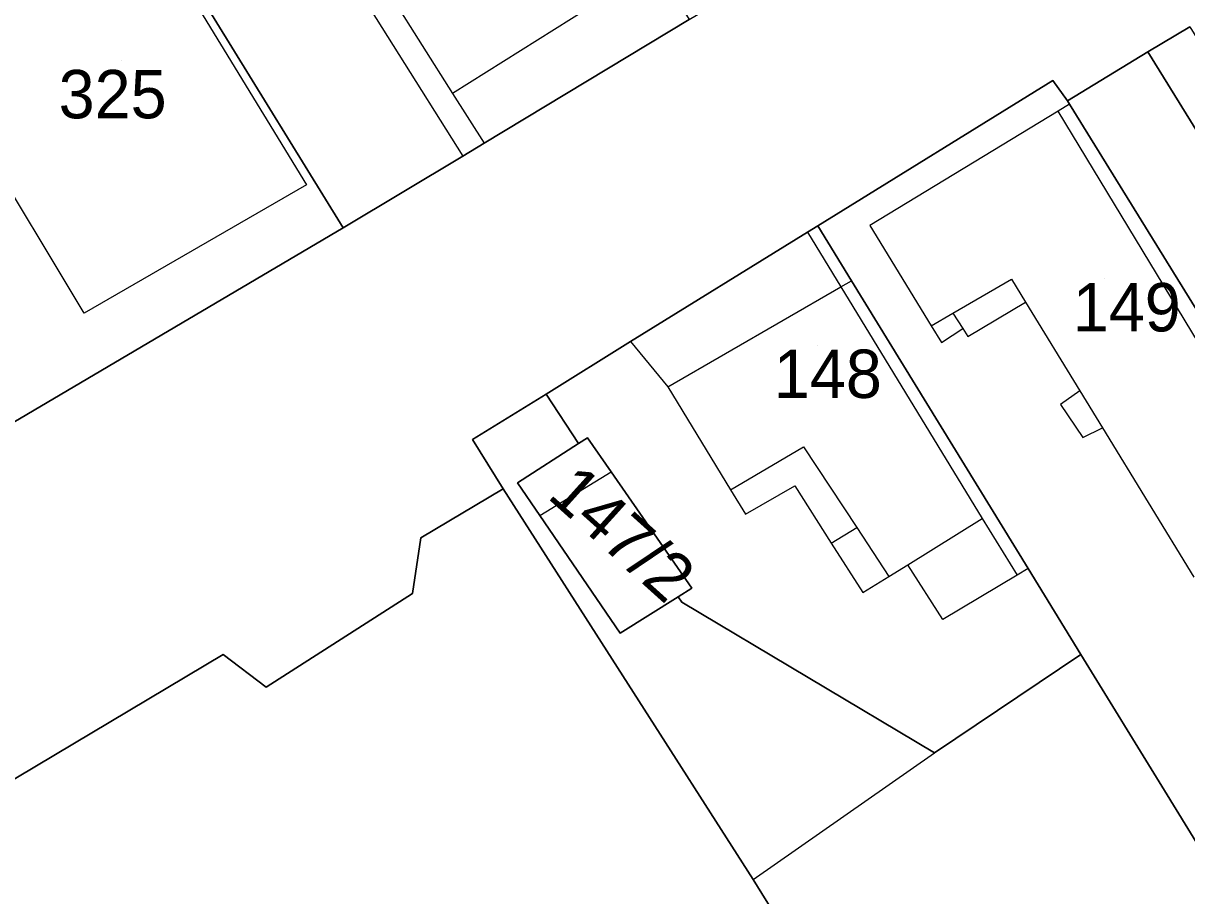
# Model space of a CAD drawing. Extents: x -263943 to -261149, y -1236934 to -1230686.
# Drawn here: x -262592.15 to -262544.07, y -1235781.03 to -1235744.96 of the extents above; entities that cross this region are included whole.
import ezdxf

# ---------------------------------------------------------------- set-up
doc = ezdxf.new("R2010")
doc.units = 0
for name, color, linetype in [('body_kn', 7, 'Continuous'), ('kladpar_druhypozemkov', 7, 'Continuous'), ('kladpar_hranice', 7, 'Continuous'), ('kladpar_parcelnecisla', 7, 'Continuous'), ('kladpar_plochy', 7, 'Continuous'), ('zappar_hrandruhpozemk', 7, 'Continuous')]:
    doc.layers.add(name, color=color, linetype=linetype)

msp = doc.modelspace()

# ---------------------------------------------------------------- linework, layer by layer
at = {"layer": 'body_kn'}
for p, q in [((-262545.68, -1235746.14), (-262545.68, -1235746.14)), ((-262549.6, -1235747.32), (-262549.6, -1235747.32)), ((-262574.41, -1235747.87), (-262574.41, -1235747.87)), ((-262574.41, -1235747.87), (-262574.41, -1235747.87)), ((-262549, -1235748.17), (-262549, -1235748.17)), ((-262548.92, -1235748.31), (-262548.92, -1235748.31)), ((-262548.92, -1235748.31), (-262548.92, -1235748.31)), ((-262549.38, -1235748.59), (-262549.38, -1235748.59)), ((-262573.11, -1235749.92), (-262573.11, -1235749.92)), ((-262573.11, -1235749.92), (-262573.11, -1235749.92)), ((-262573.99, -1235750.45), (-262573.99, -1235750.45)), ((-262580.45, -1235751.64), (-262580.45, -1235751.64)), ((-262580.45, -1235751.64), (-262580.45, -1235751.64)), ((-262578.93, -1235753.42), (-262578.93, -1235753.42)), ((-262559.74, -1235753.59), (-262559.74, -1235753.59)), ((-262559.74, -1235753.59), (-262559.74, -1235753.59)), ((-262559.32, -1235753.33), (-262559.32, -1235753.33)), ((-262557.17, -1235753.32), (-262557.17, -1235753.32)), ((-262557.92, -1235755.61), (-262557.92, -1235755.61)), ((-262551.31, -1235755.54), (-262551.31, -1235755.54)), ((-262558.36, -1235755.86), (-262558.36, -1235755.86)), ((-262550.73, -1235756.49), (-262550.73, -1235756.49)), ((-262589.64, -1235756.95), (-262589.64, -1235756.95)), ((-262553.74, -1235756.95), (-262553.74, -1235756.95)), ((-262554.63, -1235757.47), (-262554.63, -1235757.47)), ((-262554.63, -1235757.47), (-262554.63, -1235757.47)), ((-262553.33, -1235757.58), (-262553.33, -1235757.58)), ((-262553.11, -1235757.91), (-262553.11, -1235757.91)), ((-262567.06, -1235758.12), (-262567.06, -1235758.12)), ((-262567.06, -1235758.12), (-262567.06, -1235758.12)), ((-262554.21, -1235758.16), (-262554.21, -1235758.16)), ((-262570.55, -1235760.29), (-262570.55, -1235760.29)), ((-262565.52, -1235759.99), (-262565.52, -1235759.99)), ((-262548.49, -1235760.16), (-262548.49, -1235760.16)), ((-262549.29, -1235760.72), (-262549.29, -1235760.72)), ((-262547.55, -1235761.68), (-262547.55, -1235761.68)), ((-262547.55, -1235761.68), (-262547.55, -1235761.68)), ((-262573.59, -1235762.17), (-262573.59, -1235762.17)), ((-262569.21, -1235762.34), (-262569.21, -1235762.34)), ((-262568.84, -1235762.1), (-262568.84, -1235762.1)), ((-262548.36, -1235762.08), (-262548.36, -1235762.08)), ((-262559.91, -1235762.47), (-262559.91, -1235762.47)), ((-262568.28, -1235763.77), (-262568.28, -1235763.77)), ((-262567.86, -1235763.51), (-262567.86, -1235763.51)), ((-262572.32, -1235764.21), (-262572.32, -1235764.21)), ((-262571.73, -1235763.96), (-262571.73, -1235763.96)), ((-262562.92, -1235764.25), (-262562.92, -1235764.25)), ((-262560.26, -1235764.08), (-262560.26, -1235764.08)), ((-262560.26, -1235764.08), (-262560.26, -1235764.08)), ((-262562.3, -1235765.26), (-262562.3, -1235765.26)), ((-262570.81, -1235765.31), (-262570.81, -1235765.31)), ((-262570.81, -1235765.31), (-262570.81, -1235765.31)), ((-262552.52, -1235765.43), (-262552.52, -1235765.43)), ((-262552.52, -1235765.43), (-262552.52, -1235765.43)), ((-262557.71, -1235765.81), (-262557.71, -1235765.81)), ((-262557.71, -1235765.81), (-262557.71, -1235765.81)), ((-262575.73, -1235766.24), (-262575.73, -1235766.24)), ((-262558.76, -1235766.45), (-262558.76, -1235766.45)), ((-262558.76, -1235766.45), (-262558.76, -1235766.45)), ((-262555.6, -1235767.35), (-262555.6, -1235767.35)), ((-262555.6, -1235767.35), (-262555.6, -1235767.35)), ((-262550.62, -1235767.5), (-262550.62, -1235767.5)), ((-262550.62, -1235767.5), (-262550.62, -1235767.5)), ((-262556.38, -1235767.83), (-262556.38, -1235767.83)), ((-262551.08, -1235767.78), (-262551.08, -1235767.78)), ((-262576.07, -1235768.53), (-262576.07, -1235768.53)), ((-262576.07, -1235768.53), (-262576.07, -1235768.53)), ((-262564.52, -1235768.31), (-262564.52, -1235768.31)), ((-262557.46, -1235768.5), (-262557.46, -1235768.5)), ((-262565.09, -1235768.67), (-262565.09, -1235768.67)), ((-262564.94, -1235768.9), (-262564.94, -1235768.9)), ((-262554.15, -1235769.61), (-262554.15, -1235769.61)), ((-262567.49, -1235770.17), (-262567.49, -1235770.17)), ((-262583.9, -1235771.05), (-262583.9, -1235771.05)), ((-262548.44, -1235771.06), (-262548.44, -1235771.06)), ((-262582.11, -1235772.41), (-262582.11, -1235772.41)), ((-262554.5, -1235775.12), (-262554.5, -1235775.12)), ((-262544.99, -1235776.68), (-262544.99, -1235776.68)), ((-262561.99, -1235780.36), (-262561.99, -1235780.36)), ((-262561.99, -1235780.36), (-262561.99, -1235780.36))]:
    msp.add_line(p, q, dxfattribs=at)
at = {"layer": 'kladpar_druhypozemkov'}
for p, q in [((-262588.1, -1235746.49), (-262588.1, -1235746.49)), ((-262547.47, -1235755.5), (-262547.47, -1235755.5)), ((-262559.32, -1235758.3), (-262559.32, -1235758.3)), ((-262567.42, -1235765), (-262567.42, -1235765))]:
    msp.add_line(p, q, dxfattribs=at)
at = {"layer": 'kladpar_hranice'}
for points in [[(-262573.11, -1235749.92), (-262573.99, -1235750.45), (-262578.93, -1235753.42), (-262589.59, -1235736.09), (-262587.21, -1235734.52), (-262584.31, -1235732.62), (-262577.69, -1235723.57), (-262577.11, -1235724.51), (-262570.89, -1235734.63), (-262566, -1235742.58), (-262564.63, -1235744.81), (-262573.11, -1235749.92)], [(-262595.45, -1235760.39), (-262600.98, -1235751.03), (-262606.17, -1235742.23), (-262591.11, -1235733.62), (-262589.59, -1235736.09), (-262578.93, -1235753.42), (-262594.24, -1235762.45), (-262595.45, -1235760.39)], [(-262618.91, -1235776.72), (-262615.07, -1235774.48), (-262611.32, -1235772.3), (-262610.56, -1235771.86), (-262605.13, -1235768.7), (-262594.24, -1235762.45), (-262578.93, -1235753.42), (-262573.99, -1235750.45), (-262573.11, -1235749.92), (-262564.63, -1235744.81)], [(-262543.94, -1235745.11), (-262545.68, -1235746.14), (-262549, -1235748.17), (-262549.6, -1235747.32), (-262559.32, -1235753.33), (-262559.74, -1235753.59), (-262567.06, -1235758.12), (-262570.55, -1235760.29), (-262573.59, -1235762.17), (-262572.32, -1235764.21), (-262575.73, -1235766.24), (-262576.07, -1235768.53), (-262582.11, -1235772.41), (-262583.9, -1235771.05), (-262611.04, -1235787.25), (-262646.33, -1235807.76)], [(-262522.96, -1235782.9), (-262545.68, -1235746.14), (-262543.94, -1235745.11)], [(-262509.8, -1235811.73), (-262533.17, -1235773.83), (-262535.2, -1235770.52), (-262548.92, -1235748.31), (-262549, -1235748.17), (-262545.68, -1235746.14), (-262522.96, -1235782.9), (-262524.1, -1235783.61), (-262523.21, -1235785.01), (-262518.51, -1235792.36), (-262515.75, -1235790.61)], [(-262542.53, -1235779.15), (-262538.47, -1235785.69), (-262539.2, -1235786.1), (-262544.99, -1235776.68), (-262548.44, -1235771.06), (-262550.62, -1235767.5), (-262557.92, -1235755.61), (-262559.32, -1235753.33), (-262549.6, -1235747.32), (-262549, -1235748.17), (-262548.92, -1235748.31), (-262535.2, -1235770.52), (-262533.17, -1235773.83), (-262535.91, -1235775.39), (-262542.53, -1235779.15)], [(-262550.62, -1235767.5), (-262548.44, -1235771.06), (-262554.5, -1235775.12), (-262564.94, -1235768.9), (-262565.09, -1235768.67), (-262564.52, -1235768.31), (-262567.86, -1235763.51), (-262568.84, -1235762.1), (-262569.21, -1235762.34), (-262570.55, -1235760.29), (-262567.06, -1235758.12), (-262559.74, -1235753.59), (-262559.32, -1235753.33), (-262557.92, -1235755.61), (-262550.62, -1235767.5)], [(-262531.78, -1235798.18), (-262536.63, -1235801.05), (-262539.95, -1235801.97), (-262549.37, -1235796.26), (-262555.31, -1235791.15), (-262561.99, -1235780.36), (-262572.32, -1235764.21), (-262573.59, -1235762.17), (-262570.55, -1235760.29), (-262569.21, -1235762.34), (-262571.73, -1235763.96), (-262570.81, -1235765.31), (-262567.49, -1235770.17), (-262565.09, -1235768.67), (-262564.94, -1235768.9), (-262554.5, -1235775.12), (-262548.44, -1235771.06), (-262544.99, -1235776.68), (-262539.2, -1235786.1), (-262531.78, -1235798.18)], [(-262570.81, -1235765.31), (-262571.73, -1235763.96), (-262569.21, -1235762.34), (-262568.84, -1235762.1), (-262567.86, -1235763.51), (-262564.52, -1235768.31), (-262565.09, -1235768.67), (-262567.49, -1235770.17), (-262570.81, -1235765.31)], [(-262576.07, -1235768.53), (-262575.73, -1235766.24), (-262572.32, -1235764.21), (-262561.99, -1235780.36), (-262555.31, -1235791.15), (-262549.37, -1235796.26), (-262539.95, -1235801.97), (-262536.63, -1235801.05), (-262531.78, -1235798.18), (-262515.86, -1235823.92), (-262489.14, -1235866.73)], [(-262605.67, -1235871.49), (-262620.33, -1235848.64), (-262635.19, -1235825.26), (-262636.43, -1235823.31), (-262646.33, -1235807.76), (-262611.04, -1235787.25), (-262583.9, -1235771.05), (-262582.11, -1235772.41), (-262576.07, -1235768.53)]]:
    msp.add_lwpolyline(points, dxfattribs=at)
at = {"layer": 'kladpar_plochy'}
for points in [[(-262573.11, -1235749.92), (-262573.99, -1235750.45), (-262578.93, -1235753.42), (-262589.59, -1235736.09), (-262587.21, -1235734.52), (-262584.31, -1235732.62), (-262577.69, -1235723.57), (-262577.11, -1235724.51), (-262570.89, -1235734.63), (-262566, -1235742.58), (-262564.63, -1235744.81)], [(-262595.45, -1235760.39), (-262600.98, -1235751.03), (-262606.17, -1235742.23), (-262591.11, -1235733.62), (-262589.59, -1235736.09), (-262578.93, -1235753.42), (-262594.24, -1235762.45)], [(-262522.96, -1235782.9), (-262545.68, -1235746.14), (-262543.94, -1235745.11), (-262521.2, -1235781.8), (-262521.87, -1235782.22)], [(-262509.8, -1235811.73), (-262533.17, -1235773.83), (-262535.2, -1235770.52), (-262548.92, -1235748.31), (-262549, -1235748.17), (-262545.68, -1235746.14), (-262522.96, -1235782.9), (-262524.1, -1235783.61), (-262523.21, -1235785.01), (-262518.51, -1235792.36), (-262515.75, -1235790.61), (-262504.71, -1235808.42)], [(-262542.53, -1235779.15), (-262538.47, -1235785.69), (-262539.2, -1235786.1), (-262544.99, -1235776.68), (-262548.44, -1235771.06), (-262550.62, -1235767.5), (-262557.92, -1235755.61), (-262559.32, -1235753.33), (-262549.6, -1235747.32), (-262549, -1235748.17), (-262548.92, -1235748.31), (-262535.2, -1235770.52), (-262533.17, -1235773.83), (-262535.91, -1235775.39)], [(-262550.62, -1235767.5), (-262548.44, -1235771.06), (-262554.5, -1235775.12), (-262564.94, -1235768.9), (-262565.09, -1235768.67), (-262564.52, -1235768.31), (-262567.86, -1235763.51), (-262568.84, -1235762.1), (-262569.21, -1235762.34), (-262570.55, -1235760.29), (-262567.06, -1235758.12), (-262559.74, -1235753.59), (-262559.32, -1235753.33), (-262557.92, -1235755.61)], [(-262531.78, -1235798.18), (-262536.63, -1235801.05), (-262539.95, -1235801.97), (-262549.37, -1235796.26), (-262555.31, -1235791.15), (-262561.99, -1235780.36), (-262572.32, -1235764.21), (-262573.59, -1235762.17), (-262570.55, -1235760.29), (-262569.21, -1235762.34), (-262571.73, -1235763.96), (-262570.81, -1235765.31), (-262567.49, -1235770.17), (-262565.09, -1235768.67), (-262564.94, -1235768.9), (-262554.5, -1235775.12), (-262548.44, -1235771.06), (-262544.99, -1235776.68), (-262539.2, -1235786.1)], [(-262570.81, -1235765.31), (-262571.73, -1235763.96), (-262569.21, -1235762.34), (-262568.84, -1235762.1), (-262567.86, -1235763.51), (-262564.52, -1235768.31), (-262565.09, -1235768.67), (-262567.49, -1235770.17)]]:
    msp.add_lwpolyline(points, close=True, dxfattribs=at)
for points in [[(-262618.91, -1235776.72), (-262615.07, -1235774.48), (-262611.32, -1235772.3), (-262610.56, -1235771.86), (-262605.13, -1235768.7), (-262594.24, -1235762.45), (-262578.93, -1235753.42), (-262573.99, -1235750.45), (-262573.11, -1235749.92), (-262564.63, -1235744.81), (-262554.84, -1235738.99), (-262552.88, -1235737.84), (-262549.62, -1235735.93), (-262547.1, -1235734.44), (-262545.16, -1235733.3), (-262541.42, -1235731.1)], [(-262543.94, -1235745.11), (-262545.68, -1235746.14), (-262549, -1235748.17), (-262549.6, -1235747.32), (-262559.32, -1235753.33), (-262559.74, -1235753.59), (-262567.06, -1235758.12), (-262570.55, -1235760.29), (-262573.59, -1235762.17), (-262572.32, -1235764.21), (-262575.73, -1235766.24), (-262576.07, -1235768.53), (-262582.11, -1235772.41), (-262583.9, -1235771.05), (-262611.04, -1235787.25), (-262646.33, -1235807.76)], [(-262605.67, -1235871.49), (-262620.33, -1235848.64), (-262635.19, -1235825.26), (-262636.43, -1235823.31), (-262646.33, -1235807.76), (-262611.04, -1235787.25), (-262583.9, -1235771.05), (-262582.11, -1235772.41), (-262576.07, -1235768.53), (-262575.73, -1235766.24), (-262572.32, -1235764.21), (-262561.99, -1235780.36), (-262555.31, -1235791.15), (-262549.37, -1235796.26), (-262539.95, -1235801.97), (-262536.63, -1235801.05), (-262531.78, -1235798.18), (-262515.86, -1235823.92), (-262489.14, -1235866.73)]]:
    msp.add_lwpolyline(points, dxfattribs=at)
at = {"layer": 'zappar_hrandruhpozemk'}
for p, q in [((-262578.92, -1235740.74), (-262574.41, -1235747.87)), ((-262566.41, -1235742.83), (-262574.41, -1235747.87)), ((-262574.41, -1235747.87), (-262573.11, -1235749.92)), ((-262539.36, -1235765.16), (-262549.38, -1235748.59)), ((-262580.45, -1235751.64), (-262589.64, -1235756.95)), ((-262559.74, -1235753.59), (-262558.36, -1235755.86)), ((-262558.36, -1235755.86), (-262557.92, -1235755.61)), ((-262565.52, -1235759.99), (-262558.36, -1235755.86)), ((-262558.36, -1235755.86), (-262552.52, -1235765.43)), ((-262554.63, -1235757.47), (-262553.74, -1235756.95)), ((-262567.06, -1235758.12), (-262565.52, -1235759.99)), ((-262565.52, -1235759.99), (-262562.92, -1235764.25)), ((-262548.49, -1235760.16), (-262547.55, -1235761.68)), ((-262547.55, -1235761.68), (-262543.78, -1235767.86)), ((-262570.81, -1235765.31), (-262568.28, -1235763.77)), ((-262568.28, -1235763.77), (-262567.86, -1235763.51)), ((-262555.6, -1235767.35), (-262552.52, -1235765.43)), ((-262552.52, -1235765.43), (-262551.08, -1235767.78)), ((-262558.76, -1235766.45), (-262557.71, -1235765.81)), ((-262557.71, -1235765.81), (-262556.38, -1235767.83)), ((-262561.99, -1235780.36), (-262554.5, -1235775.12))]:
    msp.add_line(p, q, dxfattribs=at)
for points in [[(-262596.66, -1235745.31), (-262587.56, -1235739.99), (-262580.45, -1235751.64)], [(-262578.92, -1235740.74), (-262579.75, -1235741.29), (-262573.99, -1235750.45)], [(-262589.64, -1235756.95), (-262593.94, -1235749.81), (-262596.66, -1235745.31)], [(-262548.92, -1235748.31), (-262549.38, -1235748.59), (-262557.17, -1235753.32), (-262554.63, -1235757.47), (-262554.21, -1235758.16), (-262553.33, -1235757.58)], [(-262553.74, -1235756.95), (-262551.31, -1235755.54), (-262550.73, -1235756.49), (-262548.49, -1235760.16)], [(-262553.74, -1235756.95), (-262553.33, -1235757.58), (-262553.11, -1235757.91), (-262550.73, -1235756.49)], [(-262548.49, -1235760.16), (-262549.29, -1235760.72), (-262548.36, -1235762.08), (-262547.55, -1235761.68)], [(-262562.92, -1235764.25), (-262559.91, -1235762.47), (-262557.71, -1235765.81)], [(-262562.92, -1235764.25), (-262562.3, -1235765.26), (-262560.26, -1235764.08)], [(-262560.26, -1235764.08), (-262558.76, -1235766.45), (-262557.46, -1235768.5), (-262556.38, -1235767.83), (-262555.6, -1235767.35)], [(-262550.62, -1235767.5), (-262551.08, -1235767.78), (-262554.15, -1235769.61), (-262555.6, -1235767.35)]]:
    msp.add_lwpolyline(points, dxfattribs=at)

# ---------------------------------------------------------------- texts
at = {"layer": 'kladpar_parcelnecisla'}
for s, p in [('325', (-262590.693, -1235748.89)), ('149', (-262548.78, -1235757.7)), ('148', (-262561.133, -1235760.45))]:
    msp.add_text(s, height=2, dxfattribs=at).set_placement(p)
msp.add_text('147/2', height=2, rotation=318, dxfattribs=at).set_placement((-262570.546, -1235764.548))

doc.saveas('drawing.dxf')
